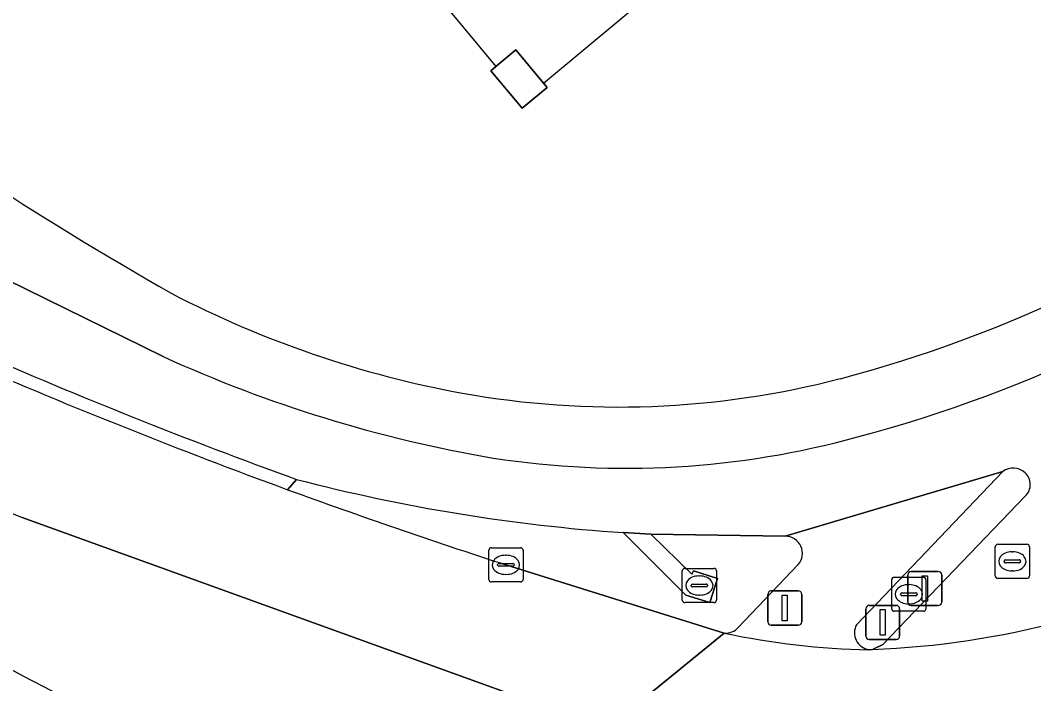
# Model space of a CAD drawing. Extents: x 159489 to 160304, y 383825 to 384531.
# Drawn here: x 160230.6 to 160260.25, y 384006.38 to 384025.8 of the extents above; entities that cross this region are included whole.
import ezdxf

# ---------------------------------------------------------------- set-up
doc = ezdxf.new("R2010")
doc.units = 0
for name, color, linetype in [('IMGEO_Berm_groen', 7, 'Continuous'), ('IMGEO_Berm_open', 7, 'Continuous'), ('IMGEO_Brandkraan', 7, 'Continuous'), ('IMGEO_Drukknoppaal', 7, 'Continuous'), ('IMGEO_Erf', 7, 'Continuous'), ('IMGEO_Fietspad_gesloten', 7, 'Continuous'), ('IMGEO_Kolk', 7, 'Continuous'), ('IMGEO_OVBaan_gesloten', 7, 'Continuous'), ('IMGEO_Pand', 7, 'Continuous'), ('IMGEO_Pand_overbouw', 7, 'Continuous'), ('IMGEO_Rijbaan_lokaal_gesloten', 7, 'Continuous'), ('IMGEO_Rioolput', 7, 'Continuous'), ('IMGEO_Verkeerseiland_gesloten', 7, 'Continuous'), ('IMGEO_Verkeersregelinstallatiepaal', 7, 'Continuous'), ('IMGEO_Voetpad_open', 7, 'Continuous')]:
    doc.layers.add(name, color=color, linetype=linetype)

msp = doc.modelspace()

# ---------------------------------------------------------------- linework, layer by layer
at = {"layer": 'IMGEO_Berm_groen'}
for points in [[(160238.677, 384012.364), (160238.421, 384012.061)], [(160252.978, 384010.697), (160249.047, 384010.755), (160250.245, 384009.593), (160250.296, 384009.686), (160251.002, 384009.458), (160250.773, 384008.755), (160250.066, 384008.972), (160248.241, 384010.804)], [(160244.807, 384009.862), (160251.197, 384007.866)], [(160251.606, 384008.028), (160253.357, 384009.869)]]:
    msp.add_lwpolyline(points, dxfattribs=at)
for centre, radius, start, end in [((160251.77, 384062.535), 51.851, 255.3742, 266.0977), ((160309.039, 384206.767), 207.117, 250.06477, 251.93324), ((160252.983, 384010.198), 0.499, 318.6567, 90.5332), ((160251.239, 384008.357), 0.493, 265.1006, 318.1153)]:
    msp.add_arc(centre, radius, start, end, dxfattribs=at)
at = {"layer": 'IMGEO_Berm_open'}
msp.add_lwpolyline([(160238.421, 384012.061), (160238.677, 384012.364)], dxfattribs=at)
for centre, radius, start, end in [((160290.684, 384156.112), 152.866, 246.29321, 250.11024), ((160302.248, 384185.729), 185.026, 246.6905, 249.82038)]:
    msp.add_arc(centre, radius, start, end, dxfattribs=at)
at = {"layer": 'IMGEO_Brandkraan'}
for p, q in [((160256.096, 384008.576), (160256.096, 384009.428)), ((160256.171, 384009.502), (160257.023, 384009.502)), ((160257.097, 384009.428), (160257.097, 384008.576)), ((160256.584, 384009.282), (160256.609, 384009.282)), ((160256.355, 384008.996), (160256.355, 384009.008)), ((160256.793, 384008.959), (160256.395, 384008.959)), ((160256.398, 384009.045), (160256.796, 384009.045)), ((160256.839, 384009.008), (160256.839, 384008.996)), ((160257.023, 384008.502), (160256.171, 384008.502)), ((160256.607, 384008.722), (160256.582, 384008.722))]:
    msp.add_line(p, q, dxfattribs=at)
for points in [[(160256.096, 384008.576), (160256.096, 384009.428)], [(160256.171, 384009.502), (160257.023, 384009.502)], [(160257.097, 384009.428), (160257.097, 384008.576)], [(160257.023, 384008.502), (160256.171, 384008.502)]]:
    msp.add_lwpolyline(points, dxfattribs=at)
for centre, radius, start, end in [((160256.173, 384009.426), 0.0765, 91.552, 178.448), ((160256.173, 384009.426), 0.0765, 91.552, 178.448), ((160257.021, 384009.426), 0.0765, 1.552, 88.448), ((160257.021, 384009.426), 0.0765, 1.552, 88.448), ((160256.395, 384009.005), 0.0403, 85.8775, 175.7526), ((160256.392, 384008.995), 0.0366, 178.938, 274.7102), ((160256.796, 384009.002), 0.043, 264.8664, 352.4533), ((160256.8, 384009.007), 0.0386, 1.7309, 96.639), ((160256.173, 384008.578), 0.0765, 181.552, 268.448), ((160256.173, 384008.578), 0.0765, 181.552, 268.448), ((160257.021, 384008.578), 0.0765, 271.552, 358.448), ((160257.021, 384008.578), 0.0765, 271.552, 358.448)]:
    msp.add_arc(centre, radius, start, end, dxfattribs=at)
for centre, major_axis, ratio, start_param, end_param in [((160256.583, 384009.002), (-0.387, 0.002), 0.722429, 4.712389, 7.853982), ((160256.608, 384009.002), (-0.39, 0.002), 0.717154, 1.570796, 4.712389)]:
    msp.add_ellipse(centre, major_axis=major_axis, ratio=ratio, start_param=start_param, end_param=end_param, dxfattribs=at)
at = {"layer": 'IMGEO_Drukknoppaal'}
for p, q in [((160256.568, 384008.769), (160256.568, 384009.569)), ((160256.568, 384009.569), (160256.568, 384008.769)), ((160256.668, 384009.669), (160257.458, 384009.669)), ((160257.458, 384009.669), (160256.668, 384009.669)), ((160257.558, 384009.569), (160257.558, 384008.769)), ((160257.558, 384008.769), (160257.558, 384009.569)), ((160257.458, 384008.669), (160256.668, 384008.669)), ((160256.668, 384008.669), (160257.458, 384008.669))]:
    msp.add_line(p, q, dxfattribs=at)
msp.add_lwpolyline([(160256.988, 384009.544), (160257.138, 384009.544), (160257.138, 384008.794), (160256.988, 384008.794), (160256.988, 384009.544)], dxfattribs=at)
for centre, start, end in [((160256.668, 384009.569), 90, 180), ((160256.668, 384009.569), 90, 180), ((160257.458, 384009.569), 0, 90), ((160257.458, 384009.569), 360, 90), ((160256.668, 384008.769), 180, 270), ((160256.668, 384008.769), 180, 270), ((160257.458, 384008.769), 270, 0), ((160257.458, 384008.769), 270, 0)]:
    msp.add_arc(centre, 0.1, start, end, dxfattribs=at)
at = {"layer": 'IMGEO_Erf'}
msp.add_lwpolyline([(160245.093, 384024.933), (160245.904, 384023.961), (160246.009, 384023.835), (160245.28, 384023.226), (160244.364, 384024.325), (160244.512, 384024.448)], close=True, dxfattribs=at)
for centre, radius, start, end in [((160289.98, 384114.123), 110.891, 233.30783, 240.28678), ((160244.737, 384052.725), 38.687, 284.7425, 307.0305), ((160249.03, 384044.767), 30.381, 242.5299, 259.5867), ((160248.092, 384040.255), 25.773, 259.824, 284.5839)]:
    msp.add_arc(centre, radius, start, end, dxfattribs=at)
at = {"layer": 'IMGEO_Fietspad_gesloten'}
for points in [[(160234.778, 384015.959), (160228.483, 384019.055)], [(160248.241, 384010.804), (160249.047, 384010.755), (160252.978, 384010.697), (160259.349, 384012.594)], [(160260.004, 384011.875), (160255.834, 384007.532), (160255.533, 384007.388)]]:
    msp.add_lwpolyline(points, dxfattribs=at)
for centre, radius, start, end in [((160244.715, 384052.777), 40.52, 284.8446, 307.0682), ((160290.684, 384156.112), 152.866, 246.29321, 250.11024), ((160251.058, 384051.702), 39.276, 245.5122, 260.2965), ((160248.322, 384038.101), 25.412, 261.2086, 285.4607), ((160259.649, 384012.173), 0.517, 48.0086, 125.4352), ((160251.77, 384062.535), 51.851, 255.3742, 266.0977), ((160259.688, 384012.212), 0.462, 313.1276, 48.3845), ((160254.606, 384032.482), 25.111, 272.1165, 284.9248)]:
    msp.add_arc(centre, radius, start, end, dxfattribs=at)
at = {"layer": 'IMGEO_Kolk'}
for p, q in [((160244.306, 384009.436), (160244.306, 384010.288)), ((160244.381, 384010.362), (160245.233, 384010.362)), ((160245.307, 384010.288), (160245.307, 384009.436)), ((160244.794, 384010.142), (160244.819, 384010.142)), ((160244.565, 384009.856), (160244.565, 384009.868)), ((160245.003, 384009.819), (160244.605, 384009.819)), ((160244.608, 384009.905), (160245.006, 384009.905)), ((160245.049, 384009.868), (160245.049, 384009.856)), ((160249.966, 384008.831), (160249.966, 384009.683)), ((160250.041, 384009.757), (160250.893, 384009.757)), ((160250.967, 384009.683), (160250.967, 384008.831)), ((160244.817, 384009.582), (160244.792, 384009.582)), ((160250.454, 384009.537), (160250.479, 384009.537)), ((160245.233, 384009.362), (160244.381, 384009.362)), ((160250.225, 384009.251), (160250.225, 384009.263)), ((160250.663, 384009.214), (160250.265, 384009.214)), ((160250.268, 384009.3), (160250.666, 384009.3)), ((160250.709, 384009.263), (160250.709, 384009.251)), ((160250.477, 384008.977), (160250.452, 384008.977)), ((160250.893, 384008.757), (160250.041, 384008.757))]:
    msp.add_line(p, q, dxfattribs=at)
for points in [[(160244.306, 384009.436), (160244.306, 384010.288)], [(160244.381, 384010.362), (160245.233, 384010.362)], [(160245.307, 384010.288), (160245.307, 384009.436)], [(160249.966, 384008.831), (160249.966, 384009.683)], [(160250.041, 384009.757), (160250.893, 384009.757)], [(160250.967, 384009.683), (160250.967, 384008.831)], [(160245.233, 384009.362), (160244.381, 384009.362)], [(160250.893, 384008.757), (160250.041, 384008.757)]]:
    msp.add_lwpolyline(points, dxfattribs=at)
for centre, radius, start, end in [((160244.383, 384010.286), 0.0765, 91.552, 178.448), ((160244.383, 384010.286), 0.0765, 91.552, 178.448), ((160245.231, 384010.286), 0.0765, 1.552, 88.448), ((160245.231, 384010.286), 0.0765, 1.552, 88.448), ((160244.605, 384009.865), 0.0403, 85.8775, 175.7526), ((160244.602, 384009.855), 0.0366, 178.938, 274.7102), ((160245.006, 384009.862), 0.043, 264.8664, 352.4533), ((160245.01, 384009.867), 0.0386, 1.7309, 96.639), ((160250.043, 384009.681), 0.0765, 91.552, 178.448), ((160250.043, 384009.681), 0.0765, 91.552, 178.448), ((160250.891, 384009.681), 0.0765, 1.552, 88.448), ((160250.891, 384009.681), 0.0765, 1.552, 88.448), ((160244.383, 384009.438), 0.0765, 181.552, 268.448), ((160244.383, 384009.438), 0.0765, 181.552, 268.448), ((160245.231, 384009.438), 0.0765, 271.552, 358.448), ((160245.231, 384009.438), 0.0765, 271.552, 358.448), ((160250.265, 384009.26), 0.0403, 85.8775, 175.7526), ((160250.262, 384009.25), 0.0366, 178.938, 274.7102), ((160250.666, 384009.257), 0.043, 264.8664, 352.4533), ((160250.67, 384009.262), 0.0386, 1.7309, 96.639), ((160250.043, 384008.833), 0.0765, 181.552, 268.448), ((160250.043, 384008.833), 0.0765, 181.552, 268.448), ((160250.891, 384008.833), 0.0765, 271.552, 358.448), ((160250.891, 384008.833), 0.0765, 271.552, 358.448)]:
    msp.add_arc(centre, radius, start, end, dxfattribs=at)
for centre, major_axis, ratio, start_param, end_param in [((160244.793, 384009.862), (-0.387, 0.002), 0.722429, 4.712389, 7.853982), ((160244.818, 384009.862), (-0.39, 0.002), 0.717154, 1.570796, 4.712389), ((160250.453, 384009.257), (-0.387, 0.002), 0.722429, 4.712389, 7.853982), ((160250.478, 384009.257), (-0.39, 0.002), 0.717154, 1.570796, 4.712389)]:
    msp.add_ellipse(centre, major_axis=major_axis, ratio=ratio, start_param=start_param, end_param=end_param, dxfattribs=at)
at = {"layer": 'IMGEO_OVBaan_gesloten'}
msp.add_arc((160282.739, 384104.712), 111.056, 236.451, 246.99994, dxfattribs=at)
at = {"layer": 'IMGEO_Pand'}
msp.add_lwpolyline([(160245.093, 384024.933), (160244.512, 384024.448), (160244.364, 384024.325), (160245.28, 384023.226), (160246.009, 384023.835), (160245.904, 384023.961)], close=True, dxfattribs=at)
at = {"layer": 'IMGEO_Pand_overbouw'}
msp.add_lwpolyline([(160226.957, 384045.639), (160230.74, 384041.073), (160231.331, 384041.562), (160232.135, 384040.593), (160231.543, 384040.103), (160235.325, 384035.537), (160235.919, 384036.029), (160236.733, 384035.047), (160236.14, 384034.555), (160239.919, 384029.992), (160240.515, 384030.486), (160241.331, 384029.503), (160240.734, 384029.008), (160244.512, 384024.448), (160245.093, 384024.933), (160245.904, 384023.961), (160250.376, 384027.689), (160249.898, 384028.262), (160250.556, 384028.811), (160249.71, 384029.825), (160245.607, 384026.402), (160240.233, 384032.884)], dxfattribs=at)
at = {"layer": 'IMGEO_Rijbaan_lokaal_gesloten'}
for points in [[(160230.649, 384011.248), (160247.759, 384005.064), (160251.197, 384007.866), (160244.807, 384009.862)], [(160251.197, 384007.866), (160247.759, 384005.064), (160251.067, 384003.874), (160251.275, 384003.799), (160254.633, 384002.536), (160259.761, 384000.72)], [(160255.533, 384007.388), (160255.42, 384007.376)]]:
    msp.add_lwpolyline(points, dxfattribs=at)
for centre, radius, start, end in [((160253.866, 384070.037), 63.207, 234.17185, 248.45006), ((160302.248, 384185.729), 185.026, 246.6905, 249.82038), ((160309.039, 384206.767), 207.117, 250.06477, 251.93324), ((160254.606, 384032.482), 25.111, 272.1165, 284.9248), ((160255.815, 384029.223), 21.851, 257.7989, 268.9641)]:
    msp.add_arc(centre, radius, start, end, dxfattribs=at)
at = {"layer": 'IMGEO_Rioolput'}
for p, q in [((160259.124, 384009.537), (160259.124, 384010.389)), ((160259.199, 384010.463), (160260.051, 384010.463)), ((160260.125, 384010.389), (160260.125, 384009.537)), ((160259.383, 384009.957), (160259.383, 384009.969)), ((160259.426, 384010.006), (160259.824, 384010.006)), ((160259.612, 384010.243), (160259.637, 384010.243)), ((160259.867, 384009.969), (160259.867, 384009.957)), ((160259.821, 384009.92), (160259.423, 384009.92)), ((160259.635, 384009.683), (160259.61, 384009.683)), ((160260.051, 384009.463), (160259.199, 384009.463))]:
    msp.add_line(p, q, dxfattribs=at)
for points in [[(160259.124, 384009.537), (160259.124, 384010.389)], [(160259.199, 384010.463), (160260.051, 384010.463)], [(160260.125, 384010.389), (160260.125, 384009.537)], [(160260.051, 384009.463), (160259.199, 384009.463)]]:
    msp.add_lwpolyline(points, dxfattribs=at)
for centre, radius, start, end in [((160259.201, 384010.387), 0.0765, 91.552, 178.448), ((160259.201, 384010.387), 0.0765, 91.552, 178.448), ((160260.049, 384010.387), 0.0765, 1.552, 88.448), ((160260.049, 384010.387), 0.0765, 1.552, 88.448), ((160259.423, 384009.966), 0.0403, 85.8775, 175.7526), ((160259.828, 384009.968), 0.0386, 1.7309, 96.639), ((160259.42, 384009.956), 0.0366, 178.938, 274.7102), ((160259.824, 384009.963), 0.043, 264.8664, 352.4533), ((160259.201, 384009.539), 0.0765, 181.552, 268.448), ((160259.201, 384009.539), 0.0765, 181.552, 268.448), ((160260.049, 384009.539), 0.0765, 271.552, 358.448), ((160260.049, 384009.539), 0.0765, 271.552, 358.448)]:
    msp.add_arc(centre, radius, start, end, dxfattribs=at)
for centre, major_axis, ratio, start_param, end_param in [((160259.611, 384009.963), (-0.387, 0.002), 0.722429, 4.712389, 7.853982), ((160259.636, 384009.963), (-0.39, 0.002), 0.717154, 1.570796, 4.712389)]:
    msp.add_ellipse(centre, major_axis=major_axis, ratio=ratio, start_param=start_param, end_param=end_param, dxfattribs=at)
at = {"layer": 'IMGEO_Verkeerseiland_gesloten'}
for points in [[(160259.349, 384012.594), (160255.061, 384008.11)], [(160255.42, 384007.376), (160255.533, 384007.388), (160255.834, 384007.532), (160260.004, 384011.875)]]:
    msp.add_lwpolyline(points, dxfattribs=at)
for centre, radius, start, end in [((160259.649, 384012.173), 0.517, 48.0086, 125.4352), ((160259.688, 384012.212), 0.462, 313.1276, 48.3845), ((160255.521, 384007.88), 0.514, 153.4113, 258.7153)]:
    msp.add_arc(centre, radius, start, end, dxfattribs=at)
at = {"layer": 'IMGEO_Verkeersregelinstallatiepaal'}
for p, q in [((160252.57, 384009.097), (160253.36, 384009.097)), ((160253.36, 384009.097), (160252.57, 384009.097)), ((160252.47, 384008.197), (160252.47, 384008.997)), ((160252.47, 384008.997), (160252.47, 384008.197)), ((160253.46, 384008.997), (160253.46, 384008.197)), ((160253.46, 384008.197), (160253.46, 384008.997)), ((160255.337, 384007.776), (160255.337, 384008.576)), ((160255.337, 384008.576), (160255.337, 384007.776)), ((160255.437, 384008.676), (160256.227, 384008.676)), ((160256.227, 384008.676), (160255.437, 384008.676)), ((160256.327, 384008.576), (160256.327, 384007.776)), ((160256.327, 384007.776), (160256.327, 384008.576)), ((160253.36, 384008.097), (160252.57, 384008.097)), ((160252.57, 384008.097), (160253.36, 384008.097)), ((160256.227, 384007.676), (160255.437, 384007.676)), ((160255.437, 384007.676), (160256.227, 384007.676))]:
    msp.add_line(p, q, dxfattribs=at)
for points in [[(160252.89, 384008.972), (160253.04, 384008.972), (160253.04, 384008.222), (160252.89, 384008.222), (160252.89, 384008.972)], [(160255.757, 384008.551), (160255.907, 384008.551), (160255.907, 384007.801), (160255.757, 384007.801), (160255.757, 384008.551)]]:
    msp.add_lwpolyline(points, dxfattribs=at)
for centre, start, end in [((160252.57, 384008.997), 90, 180), ((160252.57, 384008.997), 90, 180), ((160253.36, 384008.997), 0, 90), ((160253.36, 384008.997), 360, 90), ((160255.437, 384008.576), 90, 180), ((160255.437, 384008.576), 90, 180), ((160256.227, 384008.576), 0, 90), ((160256.227, 384008.576), 360, 90), ((160252.57, 384008.197), 180, 270), ((160252.57, 384008.197), 180, 270), ((160253.36, 384008.197), 270, 0), ((160253.36, 384008.197), 270, 0), ((160255.437, 384007.776), 180, 270), ((160255.437, 384007.776), 180, 270), ((160256.227, 384007.776), 270, 0), ((160256.227, 384007.776), 270, 0)]:
    msp.add_arc(centre, 0.1, start, end, dxfattribs=at)
at = {"layer": 'IMGEO_Voetpad_open'}
for points in [[(160228.483, 384019.055), (160234.778, 384015.959)], [(160255.061, 384008.11), (160259.349, 384012.594), (160252.978, 384010.697)], [(160247.759, 384005.064), (160230.649, 384011.248)], [(160253.357, 384009.869), (160251.606, 384008.028)]]:
    msp.add_lwpolyline(points, dxfattribs=at)
msp.add_lwpolyline([(160249.047, 384010.755), (160248.241, 384010.804), (160250.066, 384008.972), (160250.773, 384008.755), (160251.002, 384009.458), (160250.296, 384009.686), (160250.245, 384009.593)], close=True, dxfattribs=at)
for centre, radius, start, end in [((160289.98, 384114.123), 110.891, 233.30783, 240.28678), ((160244.737, 384052.725), 38.687, 284.7425, 307.0305), ((160244.715, 384052.777), 40.52, 284.8446, 307.0682), ((160253.866, 384070.037), 63.207, 234.17185, 248.45006), ((160249.03, 384044.767), 30.381, 242.5299, 259.5867), ((160251.058, 384051.702), 39.276, 245.5122, 260.2965), ((160248.092, 384040.255), 25.773, 259.824, 284.5839), ((160248.322, 384038.101), 25.412, 261.2086, 285.4607), ((160282.739, 384104.712), 111.056, 236.451, 246.99994), ((160252.983, 384010.198), 0.499, 318.6567, 90.5332), ((160251.239, 384008.357), 0.493, 265.1006, 318.1153), ((160255.521, 384007.88), 0.514, 153.4113, 258.7153), ((160255.815, 384029.223), 21.851, 257.7989, 268.9641)]:
    msp.add_arc(centre, radius, start, end, dxfattribs=at)

doc.saveas('drawing.dxf')
